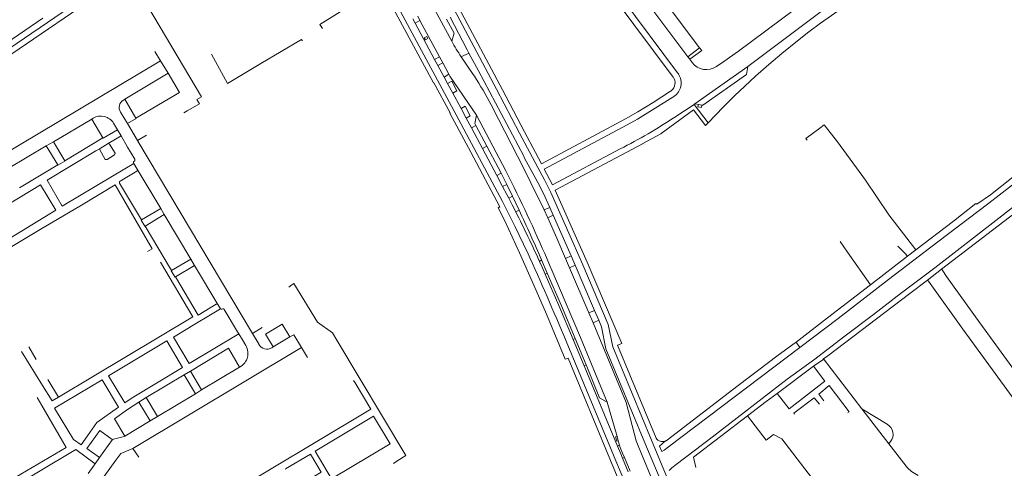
# Model space of a CAD drawing. Extents: x 145000 to 155000, y 457500 to 470000.
# Tile 299 of 548: x 148358 to 148690, y 464972 to 465123. Entities that reach past the tile are written whole.
import ezdxf

# ---------------------------------------------------------------- set-up
doc = ezdxf.new("R2010")
doc.units = 0
doc.header["$LTSCALE"] = 0.2
doc.header["$MEASUREMENT"] = 0
doc.layers.add('kant verharding', color=252, linetype='Continuous', lineweight=0)

msp = doc.modelspace()

# ---------------------------------------------------------------- linework, layer by layer
at = {"layer": 'kant verharding', "lineweight": 0}
for p, q in [((148485.98, 465149.16), (148503.89, 465116.15)), ((148551.42, 465143.85), (148579.96, 465105.53)), ((148565.25, 465135.32), (148583.5, 465110.92)), ((148557.23, 465132.59), (148578.48, 465104.08)), ((148401.27, 465128.07), (148419.54, 465097.44)), ((148491.48, 465122.3), (148490.72, 465123.71)), ((148491.48, 465122.3), (148493.15, 465123.2)), ((148492.38, 465124.64), (148493.15, 465123.2)), ((148493.15, 465123.2), (148499.75, 465110.9)), ((148498.09, 465109.98), (148491.48, 465122.3)), ((148583.5, 465110.92), (148587.44, 465113.91)), ((148584.13, 465110.05), (148588.16, 465113.01)), ((148588.16, 465113.01), (148587.44, 465113.91)), ((148341.09, 465071.11), (148405.65, 465109.59)), ((148405.65, 465109.59), (148403.79, 465112.69)), ((148408.2, 465105.33), (148405.65, 465109.59)), ((148428.26, 465101.88), (148422.91, 465111.8)), ((148498.09, 465109.98), (148499.75, 465110.9)), ((148498.09, 465109.98), (148499.16, 465108.01)), ((148500.82, 465108.87), (148499.75, 465110.9)), ((148507.08, 465110.89), (148507.07, 465110.92)), ((148507.08, 465110.89), (148509.63, 465112.15)), ((148511.13, 465104.92), (148507.08, 465110.89)), ((148509.63, 465112.15), (148512.94, 465106.14)), ((148583.5, 465110.92), (148584.13, 465110.05)), ((148584.13, 465110.05), (148584.92, 465108.98)), ((148499.16, 465108.01), (148500.82, 465108.87)), ((148501.27, 465104.08), (148499.16, 465108.01)), ((148500.82, 465108.87), (148502.86, 465105.03)), ((148585.79, 465094.98), (148603.7, 465107.66)), ((148393.6, 465096.57), (148408.2, 465105.33)), ((148502.86, 465105.03), (148501.27, 465104.08)), ((148502.43, 465101.94), (148501.27, 465104.08)), ((148511.5, 465104.37), (148511.13, 465104.92)), ((148504.2, 465098.65), (148502.43, 465101.94)), ((148393.6, 465096.57), (148393.15, 465096.3)), ((148393.6, 465096.57), (148397.37, 465090.19)), ((148506.99, 465093.48), (148504.2, 465098.65)), ((148414.69, 465092.65), (148418.78, 465095.04)), ((148508.74, 465090.23), (148506.99, 465093.48)), ((148579.09, 465090.53), (148585.61, 465094.86)), ((148585.61, 465094.86), (148585.79, 465094.98)), ((148590.27, 465088.57), (148585.61, 465094.86)), ((148585.79, 465094.98), (148587.02, 465094.75)), ((148587.02, 465094.75), (148586.89, 465094.04)), ((148588.08, 465093.83), (148586.89, 465094.04)), ((148587.02, 465094.75), (148588.2, 465094.57)), ((148588.08, 465093.83), (148588.2, 465094.57)), ((148369.54, 465082.26), (148382.46, 465089.91)), ((148382.94, 465090.19), (148382.46, 465089.91)), ((148382.46, 465089.91), (148386.28, 465083.53)), ((148392.2, 465092.22), (148393.26, 465090.44)), ((148393.26, 465090.44), (148394.51, 465088.34)), ((148413.56, 465092), (148414.69, 465092.65)), ((148510.52, 465086.89), (148508.74, 465090.23)), ((148391.14, 465086.27), (148389.82, 465088.49)), ((148391.14, 465086.27), (148392.36, 465084.22)), ((148394.51, 465088.34), (148397.88, 465082.68)), ((148510.52, 465086.89), (148512.01, 465087.76)), ((148514.21, 465079.95), (148510.52, 465086.89)), ((148515.71, 465080.71), (148512.01, 465087.76)), ((148373.37, 465075.84), (148386.28, 465083.53)), ((148392.36, 465084.22), (148387.99, 465081.61)), ((148392.36, 465084.22), (148394.59, 465080.45)), ((148397.88, 465082.68), (148400.96, 465084.42)), ((148354.27, 465073.21), (148367.15, 465080.84)), ((148367.15, 465080.84), (148369.54, 465082.26)), ((148367.15, 465080.84), (148371.03, 465074.41)), ((148373.37, 465075.84), (148369.54, 465082.26)), ((148383.92, 465079.17), (148385.3, 465079.99)), ((148387.99, 465081.61), (148385.3, 465079.99)), ((148397.88, 465082.68), (148398.02, 465082.45)), ((148398.02, 465082.45), (148436.66, 465017.58)), ((148515.71, 465080.71), (148514.21, 465079.95)), ((148519.04, 465070.87), (148514.21, 465079.95)), ((148520.48, 465071.6), (148515.71, 465080.71)), ((148537.85, 465067.65), (148560.69, 465079.84)), ((148367.4, 465069.28), (148383.92, 465079.17)), ((148534.14, 465074.75), (148532.07, 465078.62)), ((148358.1, 465066.72), (148371.03, 465074.41)), ((148396.72, 465074.87), (148389.51, 465070.59)), ((148396.72, 465074.87), (148397.83, 465073.02)), ((148397.83, 465073.02), (148405.73, 465059.71)), ((148535.05, 465072.96), (148537.85, 465067.65)), ((148519.04, 465070.87), (148520.48, 465071.6)), ((148521.02, 465067.15), (148519.04, 465070.87)), ((148520.48, 465071.6), (148522.43, 465067.79)), ((148345.4, 465055.68), (148365.19, 465067.66)), ((148522.43, 465067.79), (148521.02, 465067.15)), ((148522.43, 465067.79), (148524.32, 465063.9)), ((148523.09, 465063.24), (148524.32, 465063.9)), ((148399.26, 465055.84), (148405.73, 465059.71)), ((148405.73, 465059.71), (148406.95, 465057.65)), ((148535.01, 465059.29), (148536.89, 465060.09)), ((148536.89, 465060.09), (148538.08, 465057.42)), ((148406.95, 465057.65), (148400.46, 465053.8)), ((148406.95, 465057.65), (148415.86, 465042.66)), ((148526.57, 465059.18), (148525.45, 465058.6)), ((148536.27, 465056.53), (148535.01, 465059.29)), ((148536.27, 465056.53), (148538.08, 465057.42)), ((148538.08, 465057.42), (148544.15, 465043.7)), ((148660.36, 465045.76), (148651.23, 465057.57)), ((148400.46, 465053.8), (148409.42, 465038.74)), ((148542.24, 465042.89), (148544.15, 465043.7)), ((148544.15, 465043.7), (148545.5, 465040.61)), ((148416.55, 465023.21), (148405.69, 465041.56)), ((148415.86, 465042.66), (148409.42, 465038.74)), ((148410.68, 465036.61), (148417.15, 465040.48)), ((148417.15, 465040.48), (148415.86, 465042.66)), ((148425, 465027.35), (148417.15, 465040.48)), ((148533.46, 465041.81), (148534.15, 465042.37)), ((148534.15, 465042.37), (148536.08, 465037.88)), ((148543.61, 465039.75), (148542.24, 465042.89)), ((148543.61, 465039.75), (148545.5, 465040.61)), ((148543.61, 465039.75), (148550.1, 465024.52)), ((148545.5, 465040.61), (148552.01, 465025.3)), ((148410.68, 465036.61), (148418.32, 465023.68)), ((148536.08, 465037.88), (148535.36, 465037.53)), ((148664.3, 465035.52), (148668.97, 465039.25)), ((148448.91, 465033.22), (148449.99, 465033.95)), ((148664.56, 465035.16), (148664.3, 465035.52)), ((148425.93, 465025.87), (148425, 465027.35)), ((148371.28, 464996.09), (148416.55, 465023.21)), ((148423.07, 465024.16), (148416.13, 465020)), ((148425.93, 465025.87), (148423.07, 465024.16)), ((148550.1, 465024.52), (148552.01, 465025.3)), ((148551.5, 465021.18), (148550.1, 465024.52)), ((148552.01, 465025.3), (148553.41, 465022)), ((148416.13, 465020), (148414.88, 465019.25)), ((148553.41, 465022), (148551.5, 465021.18)), ((148415.32, 465007.37), (148432.09, 465017.44)), ((148431.68, 465018.12), (148432.09, 465017.44)), ((148432.09, 465017.44), (148433.29, 465015.43)), ((148436.66, 465017.58), (148439.93, 465019.61)), ((148436.66, 465017.58), (148438.88, 465013.85)), ((148433.29, 465015.43), (148434.42, 465013.54)), ((148443.66, 465013.01), (148449.32, 465016.38)), ((148544.78, 465015.54), (148545.47, 465015.83)), ((148548.48, 465006.65), (148544.78, 465015.54)), ((148545.47, 465015.83), (148549.15, 465006.93)), ((148621.2, 465012.83), (148620.02, 465014.64)), ((148358.85, 465011.43), (148365.89, 465000)), ((148361.27, 465013.03), (148363.72, 465008.82)), ((148396.31, 464978.75), (148453.19, 465012.83)), ((148443.2, 465012.73), (148443.66, 465013.01)), ((148453.19, 465012.83), (148455.23, 465009.44)), ((148576.99, 464979.3), (148621.2, 465012.83)), ((148630.67, 465010.02), (148629.25, 465008.94)), ((148549.15, 465006.93), (148548.48, 465006.65)), ((148559.79, 464979.55), (148548.48, 465006.65)), ((148629.25, 465008.94), (148642.19, 464992.08)), ((148413.11, 465006.05), (148396.08, 464995.83)), ((148400.88, 464995.9), (148413.67, 465003.61)), ((148415.74, 465004.84), (148413.67, 465003.61)), ((148413.67, 465003.61), (148417.42, 464997.23)), ((148415.74, 465004.84), (148419.51, 464998.48)), ((148419.51, 464998.48), (148432.36, 465006.2)), ((148625.86, 465006.47), (148613.62, 464997.3)), ((148365.89, 465000), (148369.1, 464994.78)), ((148367.73, 465002.06), (148371.28, 464996.09)), ((148373.56, 464994.49), (148385.95, 465001.93)), ((148385.95, 465001.93), (148391.54, 464992.66)), ((148471.25, 465000.94), (148470.79, 465001.73)), ((148404.63, 464989.55), (148417.42, 464997.23)), ((148417.42, 464997.23), (148419.51, 464998.48)), ((148365.67, 464993.21), (148364.11, 464995.92)), ((148373.82, 464979.11), (148365.67, 464993.21)), ((148369.1, 464994.78), (148371.28, 464996.09)), ((148396.08, 464995.83), (148393.64, 464994.18)), ((148400.88, 464995.9), (148398.4, 464994.42)), ((148402.18, 464988.08), (148398.4, 464994.42)), ((148404.63, 464989.55), (148400.88, 464995.9)), ((148559.6, 464982.81), (148556.28, 464994.38)), ((148642.19, 464992.08), (148651.25, 464980.33)), ((148642.19, 464992.08), (148650.72, 464986.92)), ((148393.62, 464982.93), (148402.18, 464988.08)), ((148402.18, 464988.08), (148404.63, 464989.55)), ((148416.16, 464955.92), (148457.22, 464980.46)), ((148560.01, 464981.38), (148559.6, 464982.81)), ((148560.44, 464979.91), (148560.01, 464981.38)), ((148568.99, 464980.65), (148575.55, 464964.86)), ((148576.13, 464981.38), (148575.9, 464981.27)), ((148651.81, 464981.05), (148651.25, 464980.33)), ((148651.25, 464980.33), (148657.06, 464972.74)), ((148349.53, 464964.75), (148373.82, 464979.11)), ((148351.66, 464963.2), (148376.53, 464978.09)), ((148396.31, 464978.75), (148398.33, 464975.76)), ((148559.79, 464979.55), (148560.44, 464979.91)), ((148560.87, 464976.94), (148559.79, 464979.55)), ((148561.49, 464975.46), (148560.87, 464976.94)), ((148562.07, 464975.72), (148561.45, 464977.2)), ((148566.77, 464979.65), (148573.29, 464963.93)), ((148575.44, 464978.12), (148576.99, 464979.3)), ((148383.25, 464973.06), (148383.64, 464973.6)), ((148383.64, 464973.6), (148385.12, 464975.67)), ((148485.31, 464974.41), (148484.21, 464973.72)), ((148558.67, 464975.93), (148591.78, 464896.33)), ((148562.07, 464975.72), (148561.49, 464975.46)), ((148563.4, 464970.86), (148561.49, 464975.46)), ((148563.97, 464971.13), (148562.07, 464975.72)), ((148381.32, 464970.35), (148383.25, 464973.06))]:
    msp.add_line(p, q, dxfattribs=at)
at = {"layer": 'kant verharding', "lineweight": 0, "flags": 128}
for points in [[(148571.23, 464981.57), (148558.15, 465013.09), (148556.62, 465020.6), (148548.05, 465040.74), (148544.75, 465048.31), (148537.26, 465065.16), (148535.15, 465069.41), (148532.88, 465073.57), (148526.69, 465085.16), (148518.94, 465099.94), (148504.69, 465126.81), (148484.38, 465169.16), (148477.95, 465182.62)], [(148529.38, 465044.92), (148525.24, 465053.53), (148520.93, 465062.05), (148505.39, 465091.31), (148488.21, 465123.28), (148478.22, 465141.75), (148471.3, 465154.07), (148464.03, 465166.54), (148459.25, 465174.7), (148459.1, 465174.89)], [(148532.07, 465078.62), (148528.35, 465085.59), (148520.93, 465099.78), (148506.26, 465127.39), (148505.21, 465129.57), (148505.3, 465129.6), (148491.96, 465157.47), (148491.79, 465157.39), (148491.73, 465157.53)], [(148294.69, 465069.38), (148327.1, 465094.04), (148334.66, 465099.67), (148342.54, 465105.35), (148349.43, 465110.16), (148406.01, 465148.81)], [(148641.23, 465142.67), (148641.25, 465142.64), (148639.57, 465141.61), (148634.29, 465137.94), (148628.61, 465133.88), (148600.55, 465112.85)], [(148332.3, 465095.49), (148339.27, 465100.59), (148347.71, 465106.56), (148393.31, 465137.75)], [(148587.44, 465113.91), (148572.78, 465133.44), (148569.2, 465138.28)], [(148603.7, 465107.66), (148632.05, 465128.87), (148636.95, 465132.45), (148642.85, 465136.52), (148644.3, 465137.44), (148644.28, 465137.47), (148644.68, 465137.71)], [(148460.27, 465120.43), (148459.37, 465121.79), (148475.45, 465131.95), (148474.93, 465132.85), (148479.53, 465135.53)], [(148557.19, 464975.25), (148543.17, 465009.21), (148542.13, 465008.93), (148535.78, 465024.07), (148531.52, 465033.85), (148526.69, 465044.73), (148521.76, 465055.56), (148519.54, 465059.89), (148520.07, 465060.28), (148510.29, 465078.76), (148503.2, 465091.93), (148503.31, 465091.99), (148497.85, 465102.14), (148497.73, 465102.1), (148479.74, 465135.51), (148479.59, 465135.43), (148479.53, 465135.53)], [(148590.27, 465088.57), (148595.42, 465093.88), (148599.25, 465097.69), (148602.67, 465100.98), (148606.31, 465104.34), (148610.74, 465108.3), (148615.12, 465112.04), (148620.42, 465116.33), (148624.23, 465119.27), (148628.24, 465122.24), (148636.79, 465128.16)], [(148294.22, 465071.64), (148325.8, 465095.6), (148329.58, 465098.5), (148334.7, 465102.32), (148342.95, 465108.2), (148347.3, 465111.23), (148366.05, 465123.99)], [(148503.89, 465116.15), (148504.66, 465118.89), (148502.12, 465123.58)], [(148503.31, 465124.28), (148509.04, 465113.23), (148509.63, 465112.15)], [(148453.59, 465116.34), (148453.22, 465116.77), (148439.5, 465108.69), (148428.26, 465101.88)], [(148494.99, 465116.61), (148494.59, 465117.33), (148495.42, 465117.77), (148495.83, 465117.04), (148494.99, 465116.61)], [(148600.55, 465112.85), (148595.61, 465109.26), (148593.08, 465107.58)], [(148512.94, 465106.14), (148528.12, 465077.33), (148528.33, 465076.94)], [(148603.7, 465107.66), (148603.29, 465104.91), (148588.58, 465094.53), (148588.2, 465094.57)], [(148397.37, 465090.19), (148412.06, 465098.9), (148408.2, 465105.33)], [(148502.86, 465105.03), (148503.21, 465104.38), (148512.24, 465091.16)], [(148504.2, 465098.65), (148505.63, 465099.39), (148503.87, 465102.67), (148502.43, 465101.94)], [(148419.54, 465097.44), (148417.93, 465096.45), (148418.78, 465095.04)], [(148577.68, 465099.28), (148571.74, 465095.49), (148566.61, 465092.38), (148562.46, 465089.94), (148534.14, 465074.75)], [(148578.44, 465097.32), (148566.47, 465089.91), (148563.02, 465087.94), (148535.05, 465072.96)], [(148508.74, 465090.23), (148510.04, 465090.98), (148508.39, 465094.19), (148506.99, 465093.48)], [(148526.68, 465076.17), (148526.08, 465077.41), (148519.61, 465089.8), (148517.12, 465094.71)], [(148590.27, 465088.57), (148589.4, 465087.67), (148585.42, 465093.04), (148574.48, 465084.97), (148574.41, 465084.95)], [(148397.37, 465090.19), (148397.43, 465090.08), (148394.51, 465088.34)], [(148512.01, 465087.76), (148511.69, 465088.37), (148512.24, 465091.16)], [(148524.04, 465068.58), (148522.08, 465072.43), (148512.24, 465091.16)], [(148386.28, 465083.53), (148386.34, 465083.42), (148391.14, 465086.27)], [(148651.23, 465057.57), (148643.35, 465069.22), (148633.9, 465082.16), (148629.42, 465087.91), (148627.94, 465086.87), (148623.3, 465083.29), (148623.75, 465082.76)], [(148538.77, 465065.88), (148568.36, 465081.61), (148568.33, 465081.66), (148574.41, 465084.95)], [(148387.99, 465081.61), (148388.52, 465081.47), (148390.35, 465078.36), (148390.21, 465077.77), (148387.64, 465076.24), (148387.06, 465076.28), (148385.17, 465079.48), (148385.3, 465079.99)], [(148394.59, 465080.45), (148397.01, 465076.38), (148397.07, 465076.17), (148397.05, 465075.96), (148396.96, 465075.8), (148396.7, 465075.57), (148396.62, 465075.41), (148396.59, 465075.2), (148396.72, 465074.87)], [(148528.33, 465076.94), (148532.85, 465068.53), (148534.8, 465064.72), (148536.89, 465060.09)], [(148371.03, 465074.41), (148371.09, 465074.31), (148373.44, 465075.72), (148373.37, 465075.84)], [(148391.8, 465068.66), (148391.89, 465068.84), (148392.04, 465068.97), (148397.64, 465072.28), (148397.78, 465072.39), (148397.87, 465072.54), (148397.9, 465072.76), (148397.83, 465073.02)], [(148535.01, 465059.29), (148530.48, 465068.32), (148526.68, 465076.17)], [(148389.51, 465070.59), (148372.53, 465060.51), (148367.4, 465069.28)], [(148708.28, 465071.9), (148697.57, 465063.66), (148687.35, 465055.61), (148666.7, 465039.75), (148655.47, 465031.21), (148646.04, 465023.93), (148636.08, 465016.47), (148626.32, 465008.91), (148617.01, 465002.08), (148591.67, 464982.59), (148579.48, 464973.3)], [(148620.02, 465014.64), (148630.61, 465022.77), (148645.07, 465034.01), (148657.58, 465043.59), (148660.36, 465045.76), (148672.99, 465055.46), (148680.6, 465061.43), (148680.92, 465061.13), (148685.49, 465064.36), (148692.57, 465069.93), (148694.19, 465071.08)], [(148621.2, 465012.83), (148634.11, 465022.58), (148651.12, 465035.74), (148667.76, 465048.5), (148684.91, 465061.49), (148698.89, 465072.28)], [(148331.26, 465032.33), (148336.84, 465035.55), (148351.53, 465044.51), (148365.11, 465052.64), (148379.06, 465060.88), (148390.35, 465067.72)], [(148365.19, 465067.66), (148370.36, 465059.12), (148350.57, 465047.14), (148345.4, 465055.68)], [(148390.35, 465067.72), (148402.89, 465046.15), (148401.23, 465045.26)], [(148399.26, 465055.84), (148391.85, 465068.28), (148391.79, 465068.46), (148391.8, 465068.66)], [(148521.02, 465067.15), (148522.44, 465064.48), (148523.09, 465063.24)], [(148668.97, 465039.25), (148695.73, 465059.75), (148705.16, 465067.1)], [(148525.45, 465058.6), (148524.28, 465060.92), (148523.09, 465063.24)], [(148524.32, 465063.9), (148525.45, 465061.54), (148526.57, 465059.18)], [(148572.76, 464982.21), (148559.74, 465013.59), (148561.17, 465014.21), (148549.49, 465041.64), (148538.77, 465065.88)], [(148536.27, 465056.53), (148539.28, 465049.72), (148542.24, 465042.89)], [(148400.46, 465053.8), (148400.35, 465053.73), (148399.13, 465055.75), (148399.26, 465055.84)], [(148645.07, 465034.01), (148637.32, 465044.99), (148634.82, 465048.54)], [(148654.32, 465046.95), (148656.64, 465044.64), (148657.58, 465043.59)], [(148533.46, 465041.81), (148534.33, 465039.88), (148535.36, 465037.53)], [(148409.42, 465038.74), (148409.3, 465038.67), (148410.56, 465036.54), (148410.68, 465036.61)], [(148544.78, 465015.54), (148539.95, 465026.96), (148535.36, 465037.53)], [(148536.08, 465037.88), (148540.84, 465026.83), (148545.47, 465015.83)], [(148556.28, 464994.38), (148547.29, 465016.15), (148542.5, 465027.53), (148537.61, 465038.87)], [(148668.97, 465039.25), (148669.22, 465039.05), (148669.5, 465038.63)], [(148669.5, 465038.63), (148670.72, 465036.81), (148681.96, 465021.19), (148723.66, 464963.78), (148746.3, 464932.3), (148761.29, 464911.57), (148777.57, 464922.37), (148790.46, 464904.38)], [(148449.99, 465033.95), (148450.64, 465034.39), (148458.55, 465021.34)], [(148664.3, 465035.52), (148658.32, 465031.06), (148630.67, 465010.02)], [(148769.49, 464890.61), (148758.79, 464905.17), (148757.41, 464907.31), (148757.14, 464907.59), (148749.56, 464917.86), (148722.44, 464955.42), (148676.19, 465019.02), (148664.56, 465035.16)], [(148418.32, 465023.68), (148424.41, 465027.39), (148424.62, 465027.46), (148424.83, 465027.43), (148425, 465027.35)], [(148425.93, 465025.87), (148426.12, 465025.78), (148426.32, 465025.77), (148426.66, 465025.91), (148426.82, 465025.91), (148427.04, 465025.82), (148427.18, 465025.64), (148431.68, 465018.12)], [(148449.32, 465016.38), (148446.74, 465020.72), (148441.05, 465017.35), (148443.66, 465013.01)], [(148458.55, 465021.34), (148463.62, 465017.82), (148465.11, 465015.33)], [(148551.5, 465021.18), (148562.68, 464994.24), (148566.1, 464981.27), (148566.77, 464979.65)], [(148553.41, 465022), (148554.35, 465019.77), (148555.83, 465012.39), (148568.99, 464980.65)], [(148414.88, 465019.25), (148410.01, 465016.33), (148415.32, 465007.37)], [(148449.32, 465016.38), (148450.59, 465017.14), (148453.19, 465012.83)], [(148393.64, 464994.18), (148388.14, 465003.24), (148407.82, 465015.02), (148413.11, 465006.05)], [(148465.11, 465015.33), (148488.42, 464976.38), (148485.31, 464974.41)], [(148542.39, 465014.93), (148557.64, 464978.4), (148558.67, 464975.93)], [(148576.13, 464981.38), (148600.42, 465000), (148613.92, 465010.18), (148619.69, 465014.38), (148620.02, 465014.64)], [(148432.36, 465006.2), (148428.61, 465012.56), (148415.74, 465004.84)], [(148549.15, 465006.93), (148553.72, 464995.86), (148556.28, 464994.38)], [(148625.86, 465006.47), (148628.93, 465008.7), (148629.25, 465008.94)], [(148613.62, 464997.3), (148617.59, 464992.13), (148629.67, 465001.49), (148625.86, 465006.47)], [(148457.22, 464980.46), (148476.54, 464992.01), (148471.25, 465000.94)], [(148637.45, 464990.84), (148637.85, 464991.15), (148631.15, 464999.94), (148627.69, 464997.06), (148629.35, 464994.79)], [(148603.62, 464989.73), (148609.91, 464994.54), (148613.62, 464997.3)], [(148376.35, 464981.82), (148369.98, 464992.34), (148373.56, 464994.49)], [(148398.4, 464994.42), (148394.53, 464991.91), (148390.18, 464988.78), (148393.62, 464982.93)], [(148627.85, 464993.64), (148626.1, 464995.85), (148619.19, 464990.62), (148619.47, 464990.36)], [(148391.54, 464992.66), (148384.24, 464987.48), (148381.03, 464982.98)], [(148457.85, 464977.85), (148463.37, 464968.47), (148483.11, 464980.29), (148477.53, 464989.62), (148457.85, 464977.85)], [(148586.11, 464972.33), (148585.36, 464975.76), (148603.62, 464989.73)], [(148603.62, 464989.73), (148609.89, 464981.55), (148612.39, 464983.47), (148615.17, 464981.97), (148639.56, 464950.14), (148646.53, 464955.48), (148649.3, 464951.86), (148653.76, 464955.28)], [(148389.34, 464981.8), (148385.22, 464984.78), (148380.87, 464978.71), (148385.12, 464975.67)], [(148381.03, 464982.98), (148378.89, 464980), (148376.35, 464981.82)], [(148385.12, 464975.67), (148389.45, 464981.72), (148389.34, 464981.8)], [(148389.34, 464981.8), (148393.45, 464982.83), (148393.62, 464982.93)], [(148560.01, 464981.38), (148559.5, 464981.22), (148559.13, 464982.67), (148559.6, 464982.81)], [(148620.36, 464863.3), (148581.77, 464956.15), (148571.23, 464981.57)], [(148575.44, 464978.12), (148574.67, 464977.73), (148573.89, 464979.52), (148575.9, 464981.27)], [(148376.65, 464941.73), (148375.1, 464944.1), (148374.69, 464945.48), (148374.48, 464946.73), (148374.39, 464947.91), (148374.56, 464949.61), (148374.81, 464951.56), (148376.24, 464954.65), (148382.52, 464963.56), (148390.56, 464974.85), (148392.32, 464977.04), (148396.31, 464978.75)], [(148376.53, 464978.09), (148377.09, 464978.43), (148383.64, 464973.6)], [(148453.92, 464967.19), (148459.84, 464970.78), (148456.23, 464976.86), (148447.87, 464971.9), (148447.94, 464971.77)], [(148561.45, 464977.2), (148560.69, 464979.02), (148560.44, 464979.91)], [(148568.71, 464947.43), (148567.59, 464950.07), (148557.19, 464975.25)], [(148579.48, 464973.3), (148578.1, 464972.24), (148577.18, 464971.27)]]:
    msp.add_lwpolyline(points, dxfattribs=at)
at = {"layer": 'kant verharding', "lineweight": 0, "extrusion": (0, 0, -1)}
for centre, radius, start, end in [((-148557.15, 465144.9), 60.53, 325.8472, 331.6442), ((-148575.77, 465102.07), 3.38, 143.4328, 231.5601), ((-148575.78, 465102.06), 5.44, 140.3142, 230.6679), ((-148575.67, 465102.2), 3.54, 231.6942, 235.4535), ((-148575.8, 465102.02), 5.39, 230.6063, 240.6699), ((-148012.56, 464817.19), 568.12, 154.7891, 156.6495), ((-147754.9, 464691.05), 851.5, 155.44329, 157.6437), ((-148429.91, 465010.83), 5.25, 148.9829, 174.163), ((-148429.91, 465010.84), 5.26, 174.2177, 193.7058), ((-148429.94, 465010.84), 5.23, 193.8378, 242.4557), ((-148574.91, 464983.7), 2.63, 247.9119, 325.2457)]:
    msp.add_arc(centre, radius, start, end, dxfattribs=at)
at = {"layer": 'kant verharding', "lineweight": 0}
for centre, radius, start, end in [((148589.74, 465112.6), 6.03, 216.836, 303.657), ((148423.93, 465046.94), 104.72, 27.1399, 33.2579), ((148394.65, 465093.81), 2.91, 121.1843, 167.047), ((148394.66, 465093.79), 2.92, 166.7377, 212.6835), ((148385.51, 465085.88), 5.02, 76.347, 120.7548), ((148385.49, 465085.79), 5.11, 31.8939, 76.3239), ((148471.42, 465254.67), 196.31, 297.0509, 303.2651), ((148012.94, 464817.34), 569.52, 22.8904, 26.1772), ((148125.45, 464857.48), 447.72, 24.3112, 26.6923), ((148441.52, 465015.18), 2.96, 206.6013, 254.5447), ((148441.53, 465015.17), 2.95, 254.4322, 304.3186), ((148648.65, 464983.5), 4, 322.2492, 58.805), ((148666.86, 464981.41), 13.09, 221.5251, 243.9794)]:
    msp.add_arc(centre, radius, start, end, dxfattribs=at)

doc.saveas('drawing.dxf')
